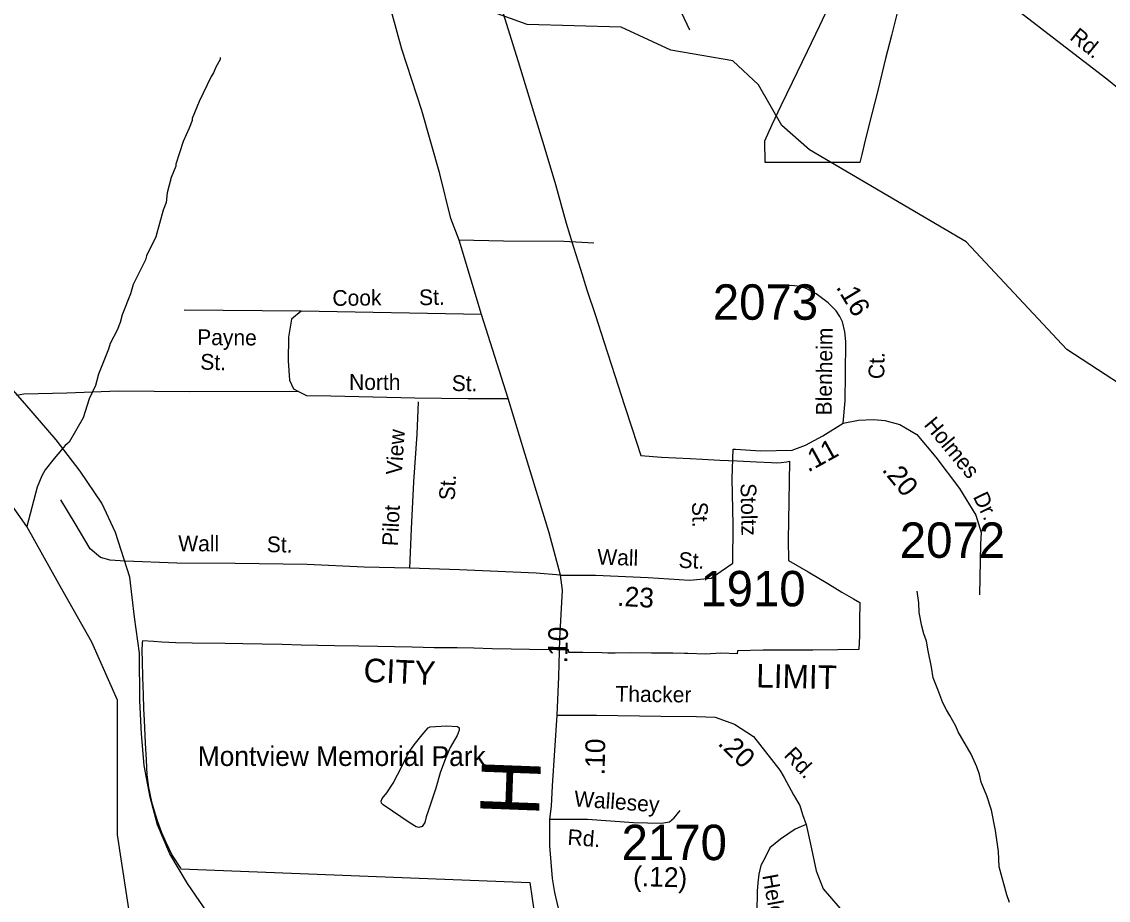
# Model space of a CAD drawing. Extents: x 1551653 to 1702041, y 811336 to 920032.
# Drawn here: x 1618448 to 1622979, y 901206 to 904868 of the extents above; entities that cross this region are included whole.
import ezdxf

# ---------------------------------------------------------------- set-up
doc = ezdxf.new("R2010")
doc.units = 0
for name, color, linetype in [('Old_Level_10', 7, 'Continuous'), ('Old_Level_11', 7, 'Continuous'), ('Old_Level_17', 7, 'Continuous'), ('Old_Level_19', 7, 'Continuous'), ('Old_Level_22', 7, 'Continuous'), ('Old_Level_29', 7, 'Continuous'), ('Old_Level_32', 7, 'Continuous'), ('Old_Level_35', 7, 'Continuous'), ('Old_Level_44', 7, 'Continuous'), ('Old_Level_48', 7, 'Continuous'), ('Old_Level_49', 7, 'Continuous'), ('Old_Level_59', 7, 'Continuous'), ('Old_Level_62', 7, 'Continuous'), ('Old_Level_8', 7, 'Continuous')]:
    doc.layers.add(name, color=color, linetype=linetype)

msp = doc.modelspace()

# ---------------------------------------------------------------- linework, layer by layer
at = {"layer": 'Old_Level_10'}
msp.add_line((1619537.733, 903442.559), (1619537.733, 903442.559), dxfattribs=at)
at = {"layer": 'Old_Level_29'}
for points in [[(1620695.05, 902561.01), (1620647.002, 902737.49), (1620546.786, 903064.52), (1620476.915, 903296.985), (1620365.333, 903648.351), (1620272.751, 903957.412), (1620237.767, 904047.776), (1620191.924, 904234.216), (1620116.852, 904498.897), (1620033.781, 904753.936), (1619974.103, 904968.476)], [(1620680.594, 901977.36), (1620688.239, 902137.097), (1620692.051, 902295.115), (1620702.396, 902499.026), (1620695.05, 902561.01)], [(1620650.403, 901544.471), (1620656.771, 901598.633), (1620661.548, 901683.062), (1620680.594, 901977.36)], [(1621153.483, 899422.107), (1621094.578, 899617.251), (1621032.489, 899862.573), (1620955.988, 900136.678), (1620884.431, 900404.833), (1620836.67, 900585.481), (1620800.67, 900726.378), (1620741.149, 900957.768), (1620699.756, 901112.289), (1620671.1, 901238.137), (1620661.548, 901297.077), (1620650.403, 901432.961), (1620650.403, 901544.471)]]:
    msp.add_lwpolyline(points, dxfattribs=at)
at = {"layer": 'Old_Level_32'}
for points in [[(1621143.848, 906262.889), (1621238.866, 906193.561), (1621323.735, 906086.161), (1621416.092, 905903.831), (1621508.45, 905766.458), (1621564.968, 905689.206), (1621573.109, 905682.231), (1621625.769, 905604.11), (1621683.384, 905535.102), (1621755.568, 905421.779), (1621810.483, 905341.854), (1621865.398, 905286.905), (1621989.47, 905195.687), (1622148.748, 905135.818), (1622407.451, 905044.913), (1622492.946, 904997.948), (1622594.078, 904922.849), (1622780.702, 904777.285), (1622973.078, 904629.705), (1623186.83, 904456.46)], [(1621873.404, 903195.461), (1621882.272, 903287.334), (1621883.548, 903399.375), (1621885.106, 903535.224), (1621880.927, 903575.733), (1621869.965, 903617.38), (1621859.805, 903639.401), (1621844.49, 903663.725), (1621811.53, 903696.215), (1621761.285, 903734.656), (1621718.906, 903756.73), (1621693.056, 903764.86), (1621658.719, 903768.957), (1621613.841, 903766.267)], [(1621873.404, 903195.461), (1621937.469, 903206.767), (1621999.371, 903210.11), (1622047.308, 903205.537), (1622109.204, 903188.87), (1622180.902, 903147.315), (1622259.212, 903052.336), (1622358.879, 902921.739), (1622425.99, 902810.878), (1622448.367, 902739.207), (1622446.13, 902692.174), (1622441.654, 902479.401)], [(1621414.333, 903086.718), (1621425.155, 903085.977), (1621528.25, 903079.398), (1621660.176, 903081.921), (1621716.445, 903103.394), (1621788.88, 903142.545), (1621873.404, 903195.461)], [(1620695.05, 902561.01), (1620840.942, 902561.45), (1621060.649, 902550.781), (1621232.549, 902540.886), (1621322.542, 902547.861), (1621364.766, 902577.421), (1621413.073, 902610.863), (1621414.924, 902770.918), (1621411.052, 902964.71), (1621414.333, 903086.718)], [(1620680.594, 901977.36), (1620845.217, 901977.69), (1621113.492, 901973.462), (1621261.361, 901971.349), (1621339.52, 901969.235), (1621419.792, 901939.643), (1621500.063, 901888.914), (1621609.681, 901748.558), (1621626.807, 901717.704), (1621666.943, 901645.838), (1621692.292, 901601.45), (1621703.544, 901563.641), (1621719.753, 901521.13)], [(1620650.403, 901544.471), (1620807.668, 901543.922), (1620999.291, 901529.821), (1621115.292, 901526.465), (1621148.845, 901533.188), (1621169.399, 901549.982), (1621193.815, 901579.703)], [(1621719.753, 901521.13), (1621673.28, 901502.107), (1621612.021, 901459.832), (1621567.66, 901423.899), (1621546.536, 901381.625), (1621529.637, 901349.919), (1621521.187, 901313.987), (1621516.963, 901278.054), (1621514.85, 901244.234), (1621512.962, 901154.169), (1621535.455, 901030.039)], [(1621719.753, 901521.13), (1621737.256, 901438.978), (1621760.708, 901328.982), (1621790.022, 901252.717), (1621885.293, 901142.721), (1621935.129, 901084.056), (1621983.082, 901008.94), (1622027.469, 900922.141), (1622050.921, 900866.41), (1622134.466, 900756.413), (1622207.753, 900690.415), (1622247.327, 900672.816), (1622259.053, 900635.711), (1622270.778, 900540.38), (1622284.264, 900507.675), (1622332.633, 900450.477), (1622410.903, 900388.879)]]:
    msp.add_lwpolyline(points, dxfattribs=at)
at = {"layer": 'Old_Level_35'}
for p, q in [((1619613.178, 903662.323), (1619125.796, 903666.089)), ((1620365.333, 903648.351), (1619613.178, 903662.323))]:
    msp.add_line(p, q, dxfattribs=at)
for points in [[(1620494.004, 905584.612), (1620559.538, 905485.693), (1620634.758, 905346.684), (1620686.345, 905285.651), (1620695.338, 905275.011), (1620760.529, 905223.459), (1620839.59, 905194.634), (1620961.496, 905137.327), (1621113.507, 905040.488), (1621174.536, 904959.881), (1621233.124, 904834.086)], [(1620834.223, 903945.004), (1620708.498, 903952.363), (1620456.573, 903953.278), (1620272.751, 903957.412)], [(1619613.178, 903662.323), (1619573.66, 903628.426), (1619560.488, 903553.098), (1619558.606, 903455.173), (1619564.252, 903374.196), (1619581.187, 903338.415), (1619602.846, 903327.062)], [(1619602.846, 903327.062), (1619148.893, 903325.662), (1618851.572, 903327.545), (1618635.804, 903320.043), (1618457.034, 903316.277), (1618426.925, 903310.627)], [(1619602.846, 903327.062), (1619635.759, 903310.167), (1619737.375, 903308.284), (1620087.387, 903300.751)], [(1620087.387, 903300.751), (1620309.437, 903296.985), (1620476.915, 903296.985)], [(1620101.373, 903283.492), (1620095.852, 903149.526), (1620081.79, 902949.894), (1620071.609, 902753.982), (1620065.678, 902590.006)], [(1620065.678, 902590.006), (1619875.855, 902594.265), (1619638.133, 902604.898), (1619338.474, 902610.384), (1619095.161, 902611.725), (1618878.797, 902619.524), (1618816.855, 902624.183), (1618777.042, 902634.599), (1618733.358, 902671.105), (1618670.648, 902775.843), (1618611.819, 902874.494)], [(1620695.05, 902561.01), (1620593.173, 902570.085), (1620273.469, 902583.783), (1620065.678, 902590.006)]]:
    msp.add_lwpolyline(points, dxfattribs=at)
at = {"layer": 'Old_Level_44'}
msp.add_lwpolyline([(1619239.351, 901129.12), (1619139.078, 901276.243), (1619066.329, 901398.992), (1619013.744, 901519.533), (1618983.088, 901635.822), (1618958.557, 901768), (1618948.032, 901900.09), (1618940.016, 902037.285), (1618939.277, 902235.829), (1618918.912, 902385.93), (1618899.245, 902552.739), (1618839.197, 902738.999), (1618782.655, 902861.62), (1618692.101, 902994.536), (1618591.704, 903125.652), (1618461.501, 903276.987), (1618268.017, 903495.044)], dxfattribs=at)
at = {"layer": 'Old_Level_48'}
for points in [[(1622105.93, 904933.414), (1622075.034, 904811.009), (1622049.755, 904715.271), (1622018.17, 904582.361), (1621992.911, 904484.199), (1621966.921, 904380.377), (1621951.12, 904314.934), (1621942.442, 904282.211), (1621849.306, 904281.916), (1621763.571, 904282.017), (1621693.046, 904280.889), (1621637.702, 904281.761), (1621583.926, 904281.42), (1621548.851, 904281.866), (1621546.511, 904371.981), (1621577.102, 904439.832), (1621614.608, 904518.585), (1621661.698, 904615.918), (1621724.09, 904746.364), (1621776.166, 904852.984), (1621832.029, 904972.124)], [(1620454.237, 904907.475), (1620517.97, 904702.525), (1620582.534, 904492.322), (1620625.827, 904352.86), (1620673.226, 904189.55), (1620718.649, 904029.075), (1620749.141, 903928.015), (1620778.767, 903837.061), (1620804.84, 903751.362), (1620840.84, 903644.237), (1620875.679, 903535.9), (1620921.335, 903394.011), (1620961.385, 903269.099), (1620993.806, 903170.461), (1621030.23, 903059.293)], [(1621030.23, 903059.293), (1621115.623, 903053.536), (1621235.318, 903046.931), (1621287.168, 903044.444), (1621358.9, 903041.127), (1621431.807, 903037.404), (1621512.112, 903034.077), (1621575.271, 903030.77), (1621595.153, 903029.94), (1621615.409, 903030.724), (1621637.988, 903033.526), (1621650.048, 903035.937), (1621647.21, 902868.648), (1621644.707, 902707.821), (1621645.448, 902622.152), (1621727.699, 902574.373), (1621809.175, 902525.787), (1621867.935, 902490.561), (1621916.497, 902462.621), (1621943.528, 902446.427), (1621941.458, 902370.46), (1621941.602, 902308.636), (1621938.981, 902251.257), (1621850.92, 902250.148), (1621747.272, 902249.059), (1621651.797, 902248.767), (1621540.347, 902248.491), (1621432.42, 902246.195), (1621430.977, 902232.861), (1621363.536, 902235.771), (1621299.661, 902231.805), (1621225.99, 902233.911), (1621211.565, 902234.738), (1621162.841, 902236.004), (1621074.38, 902236.109), (1620986.302, 902236.618), (1620922.015, 902235.483), (1620892.392, 902235.919), (1620868.996, 902237.563), (1620788.324, 902238.062), (1620729.479, 902238.134), (1620727.819, 902249.853), (1620679.105, 902250.315), (1620565.306, 902251.257), (1620488.918, 902252.153), (1620409.794, 902253.865), (1620333.39, 902256.378), (1620263.233, 902258.078), (1620168.141, 902258.593), (1620076.547, 902260.319), (1620002.098, 902262.425), (1619933.503, 902263.314), (1619853.211, 902265.023), (1619751.879, 902266.355), (1619683.287, 902267.245), (1619612.729, 902269.754), (1619534.386, 902271.46), (1619450.2, 902272.773), (1619369.905, 902274.889), (1619295.853, 902275.785), (1619158.275, 902277.563), (1619090.063, 902279.259), (1619031.979, 902281.749), (1618997.166, 902284.19), (1618951.267, 902286.693), (1618950.408, 902280.729)], [(1618950.408, 902280.729), (1618950.408, 902280.729), (1618949.19, 902245.89), (1618950.001, 902203.042), (1618951.625, 902135.765), (1618954.873, 902062.878), (1618956.09, 902004.01), (1618958.931, 901957.157), (1618962.179, 901860.644), (1618966.641, 901790.963), (1618969.889, 901728.889), (1618976.789, 901675.221), (1618989.368, 901615.943), (1618999.915, 901579.093), (1619013.711, 901533.831), (1619031.159, 901488.565), (1619048.61, 901447.305), (1619074.981, 901392.82), (1619110.283, 901339.533), (1619111.85, 901337.022)], [(1619111.85, 901337.022), (1620566.718, 901279.296), (1620585.724, 901146.178), (1620652.246, 901013.061), (1620424.169, 901003.552), (1620424.169, 900870.435), (1620690.26, 900879.943), (1620956.35, 899872.052), (1620889.827, 899872.052), (1620804.298, 899872.052), (1620823.305, 899795.986), (1619660.156, 899769.257), (1619727.025, 899271.875), (1619905.344, 898529.407), (1619979.644, 898212.235)]]:
    msp.add_lwpolyline(points, dxfattribs=at)
at = {"layer": 'Old_Level_49'}
for points in [[(1622105.93, 904933.414), (1622075.034, 904811.009), (1622049.755, 904715.271), (1622018.17, 904582.361), (1621992.911, 904484.199), (1621966.921, 904380.377), (1621951.12, 904314.934), (1621942.442, 904282.211), (1621849.306, 904281.916), (1621763.571, 904282.017), (1621693.046, 904280.889), (1621637.702, 904281.761), (1621583.926, 904281.42), (1621548.851, 904281.866), (1621546.511, 904371.981), (1621577.102, 904439.832), (1621614.608, 904518.585), (1621661.698, 904615.918), (1621724.09, 904746.364), (1621776.166, 904852.984), (1621832.029, 904972.124)], [(1620454.237, 904907.475), (1620517.97, 904702.525), (1620582.534, 904492.322), (1620625.827, 904352.86), (1620673.226, 904189.55), (1620718.649, 904029.075), (1620749.141, 903928.015), (1620778.767, 903837.061), (1620804.84, 903751.362), (1620840.84, 903644.237), (1620875.679, 903535.9), (1620921.335, 903394.011), (1620961.385, 903269.099), (1620993.806, 903170.461), (1621030.23, 903059.293)], [(1621030.23, 903059.293), (1621115.623, 903053.536), (1621235.318, 903046.931), (1621287.168, 903044.444), (1621358.9, 903041.127), (1621431.807, 903037.404), (1621512.112, 903034.077), (1621575.271, 903030.77), (1621595.153, 903029.94), (1621615.409, 903030.724), (1621637.988, 903033.526), (1621650.048, 903035.937), (1621647.21, 902868.648), (1621644.707, 902707.821), (1621645.448, 902622.152), (1621727.699, 902574.373), (1621809.175, 902525.787), (1621867.935, 902490.561), (1621916.497, 902462.621), (1621943.528, 902446.427), (1621941.458, 902370.46), (1621941.602, 902308.636), (1621938.981, 902251.257), (1621850.92, 902250.148), (1621747.272, 902249.059), (1621651.797, 902248.767), (1621540.347, 902248.491), (1621432.42, 902246.195), (1621430.977, 902232.861), (1621363.536, 902235.771), (1621299.661, 902231.805), (1621225.99, 902233.911), (1621211.565, 902234.738), (1621162.841, 902236.004), (1621074.38, 902236.109), (1620986.302, 902236.618), (1620922.015, 902235.483), (1620892.392, 902235.919), (1620868.996, 902237.563), (1620788.324, 902238.062), (1620729.479, 902238.134), (1620727.819, 902249.853), (1620679.105, 902250.315), (1620565.306, 902251.257), (1620488.918, 902252.153), (1620409.794, 902253.865), (1620333.39, 902256.378), (1620263.233, 902258.078), (1620168.141, 902258.593), (1620076.547, 902260.319), (1620002.098, 902262.425), (1619933.503, 902263.314), (1619853.211, 902265.023), (1619751.879, 902266.355), (1619683.287, 902267.245), (1619612.729, 902269.754), (1619534.386, 902271.46), (1619450.2, 902272.773), (1619369.905, 902274.889), (1619295.853, 902275.785), (1619158.275, 902277.563), (1619090.063, 902279.259), (1619031.979, 902281.749), (1618997.166, 902284.19), (1618951.267, 902286.693), (1618950.408, 902280.729)], [(1618950.408, 902280.729), (1618950.408, 902280.729), (1618949.19, 902245.89), (1618950.001, 902203.042), (1618951.625, 902135.765), (1618954.873, 902062.878), (1618956.09, 902004.01), (1618958.931, 901957.157), (1618962.179, 901860.644), (1618966.641, 901790.963), (1618969.889, 901728.889), (1618976.789, 901675.221), (1618989.368, 901615.943), (1618999.915, 901579.093), (1619013.711, 901533.831), (1619031.159, 901488.565), (1619048.61, 901447.305), (1619074.981, 901392.82), (1619110.283, 901339.533), (1619111.85, 901337.022)], [(1619111.85, 901337.022), (1620566.718, 901279.296), (1620585.724, 901146.178), (1620652.246, 901013.061), (1620424.169, 901003.552), (1620424.169, 900870.435), (1620690.26, 900879.943), (1620956.35, 899872.052), (1620889.827, 899872.052), (1620804.298, 899872.052), (1620823.305, 899795.986), (1619660.156, 899769.257), (1619727.025, 899271.875), (1619905.344, 898529.407), (1619979.644, 898212.235)]]:
    msp.add_lwpolyline(points, dxfattribs=at)
at = {"layer": 'Old_Level_59'}
for points in [[(1618907.645, 901087.852), (1618847.563, 901478.738), (1618847.746, 902039.433), (1618740.456, 902282.126), (1618603.124, 902524.819), (1618469.328, 902763.943), (1618113.904, 903268.314), (1617892.885, 903715.041), (1617774.816, 903820.679), (1617755.89, 903915.347), (1617683.09, 904155.8), (1617697.409, 905107.688), (1617684.388, 905805.07), (1617639.41, 906281.471), (1617569.037, 906521.924)], [(1623185.833, 903254.428), (1622805.872, 903501.823), (1622386.848, 903950.169), (1621732.834, 904334.437), (1621617.8, 904435.323), (1621519.785, 904604.696), (1621412.85, 904705.376), (1621154.792, 904749.975), (1620947.792, 904846.144), (1620555.835, 904857.32), (1620381.848, 904919.963), (1620233.801, 905113.43), (1620144.808, 905279.419), (1620032.85, 905665.738), (1619986.815, 905942.455), (1619946.83, 906068.05)]]:
    msp.add_lwpolyline(points, dxfattribs=at)
at = {"layer": 'Old_Level_62'}
for points in [[(1619275.49, 904719.115), (1619275.285, 904711.118), (1619256.83, 904679.437), (1619248.423, 904655.548), (1619238.17, 904639.759), (1619188.548, 904536.516), (1619159.43, 904465.055), (1619159.328, 904457.058), (1619146.82, 904425.275), (1619121.906, 904369.706), (1619090.43, 904274.254), (1619090.328, 904266.257), (1619071.565, 904218.582), (1619054.546, 904154.811), (1619049.83, 904114.929), (1619037.322, 904083.146), (1619007.589, 903971.7), (1618968.322, 903892.345), (1618964.118, 903876.351), (1618945.458, 903836.673), (1618912.445, 903773.312), (1618901.885, 903733.429), (1618866.411, 903646.077), (1618857.901, 903614.191), (1618845.393, 903582.408), (1618816.583, 903526.942), (1618810.227, 903503.053), (1618768.601, 903399.707), (1618755.785, 903351.93), (1618728.923, 903296.361), (1618703.702, 903216.801), (1618646.082, 903115.812), (1618629.883, 903102.074), (1618583.029, 903046.915), (1618546.222, 902999.548), (1618531.868, 902975.762), (1618513.106, 902928.087), (1618469.328, 902763.943)], [(1622567.396, 901195.807), (1622555.913, 901228), (1622523.822, 901344.572), (1622520.849, 901408.549), (1622508.238, 901496.824), (1622491.629, 901581.1), (1622472.559, 901641.385), (1622449.491, 901697.775), (1622442.007, 901729.865), (1622430.524, 901762.059), (1622407.455, 901814.449), (1622352.911, 901907.338), (1622343.274, 901931.534), (1622318.053, 901975.928), (1622304.417, 902000.227), (1622288.935, 902028.421), (1622267.815, 902084.81), (1622248.54, 902133.1), (1622241.261, 902177.186), (1622228.445, 902245.469), (1622221.063, 902285.556), (1622209.58, 902315.802), (1622202.096, 902347.892), (1622191.023, 902406.025), (1622189.587, 902446.112), (1622182.411, 902494.197)], [(1620150.857, 901929.278), (1620219.139, 901932.764), (1620264.866, 901930.509), (1620271.633, 901925.177), (1620272.453, 901914.822), (1620264.353, 901892.472), (1620235.339, 901841.926), (1620214.936, 901796.507), (1620193.508, 901737.145), (1620174.643, 901672.656), (1620143.27, 901577.204), (1620135.171, 901554.033), (1620128.917, 901529.94), (1620117.434, 901513.74), (1620104.515, 901509.537), (1620093.238, 901511.382), (1620068.426, 901527.274), (1619954.622, 901602.938), (1619948.676, 901609.91), (1619947.035, 901618.522), (1619950.624, 901630.62), (1619970.719, 901653.688), (1619997.068, 901693.879), (1620032.44, 901763.391), (1620061.557, 901820.806), (1620084.42, 901854.229), (1620118.561, 901896.06), (1620143.065, 901924.255), (1620150.857, 901929.278)]]:
    msp.add_lwpolyline(points, dxfattribs=at)

# ---------------------------------------------------------------- texts
at = {"layer": 'Old_Level_10'}
for s, rotation, p in [('Cook', 0.550494, (1619743.798, 903683.736)), ('St.', 1.071403, (1620105.433, 903686.344)), ('Payne', 359.551322, (1619179.524, 903520.56)), ('St.', 358.370911, (1619191.948, 903418.398)), ('North', 359.841644, (1619813.017, 903333.504)), ('St.', 359.31985, (1620240.907, 903329.003)), ('View', 85.970867, (1620032.552, 902977.177)), ('St.', 87.025336, (1620253.439, 902871.747)), ('Pilot', 87.025336, (1620016.203, 902680.896)), ('Wall', 359.684019, (1619100.691, 902660.912)), ('St.', 358.951258, (1619469.548, 902657.215))]:
    msp.add_text(s, height=65.6167, rotation=rotation, dxfattribs=at).set_placement(p)
at = {"layer": 'Old_Level_11'}
for s, rotation, p in [('Rd.', 320.693539, (1622814.373, 904797.516)), ('Blenheim', 89.342761, (1621825.229, 903226.962)), ('Ct.', 89.342761, (1622044.768, 903378.286)), ('Holmes', 309.621619, (1622207.221, 903186.981)), ('Stoltz', 271.144444, (1621445.4, 902943.826)), ('Dr.', 295.748786, (1622413.405, 902888.467)), ('St.', 271.144444, (1621243.146, 902866.03)), ('Wall', 358.2844, (1620847.335, 902605.121)), ('St.', 357.546706, (1621185.992, 902592.046)), ('Thacker', 359.327756, (1620923.508, 902033.841)), ('Rd.', 312.971953, (1621622.595, 901807.64)), ('Wallesey', 355.791358, (1620749.802, 901597.629)), ('Rd.', 355.791358, (1620722.274, 901436.988)), ('Helena', 280.270994, (1621536.058, 901308.933))]:
    msp.add_text(s, height=65.6167, rotation=rotation, dxfattribs=at).set_placement(p)
at = {"layer": 'Old_Level_17'}
for s, rotation, p in [('.16', 301.167878, (1621841.66, 903762.019)), ('.11', 28.903828, (1621727.307, 902988.391)), ('.20', 309.621619, (1622032.113, 902999.224)), ('.23', 356.705533, (1620929.781, 902433.622)), ('.10', 88.617956, (1620722.914, 902193.123)), ('.10', 89.002808, (1620878.587, 901726.642)), ('.20', 315.694392, (1621347.267, 901856.64)), ('(.12)', 358.342697, (1620996.567, 901265.482))]:
    msp.add_text(s, height=82.0208, rotation=rotation, dxfattribs=at).set_placement(p)
at = {"layer": 'Old_Level_19'}
for s, rotation, p in [('CITY', 357.3209, (1619871.741, 902116.62)), ('LIMIT', 358.699872, (1621510.016, 902093.253))]:
    msp.add_text(s, height=98.425, rotation=rotation, dxfattribs=at).set_placement(p)
at = {"layer": 'Old_Level_22'}
msp.add_text('Montview Memorial Park', height=82.02083, dxfattribs=at).set_placement((1619182.281, 901765.556))
msp.add_text('H', height=246.062, rotation=87.840567, dxfattribs=at).set_placement((1620604.788, 901552.428))
at = {"layer": 'Old_Level_8'}
for s, p in [('2073', (1621329.866, 903625.961)), ('2072', (1622109.507, 902633.22)), ('1910', (1621277.679, 902431.162)), ('2170', (1620949.522, 901372.985))]:
    msp.add_text(s, height=147.6375, dxfattribs=at).set_placement(p)

doc.saveas('drawing.dxf')
